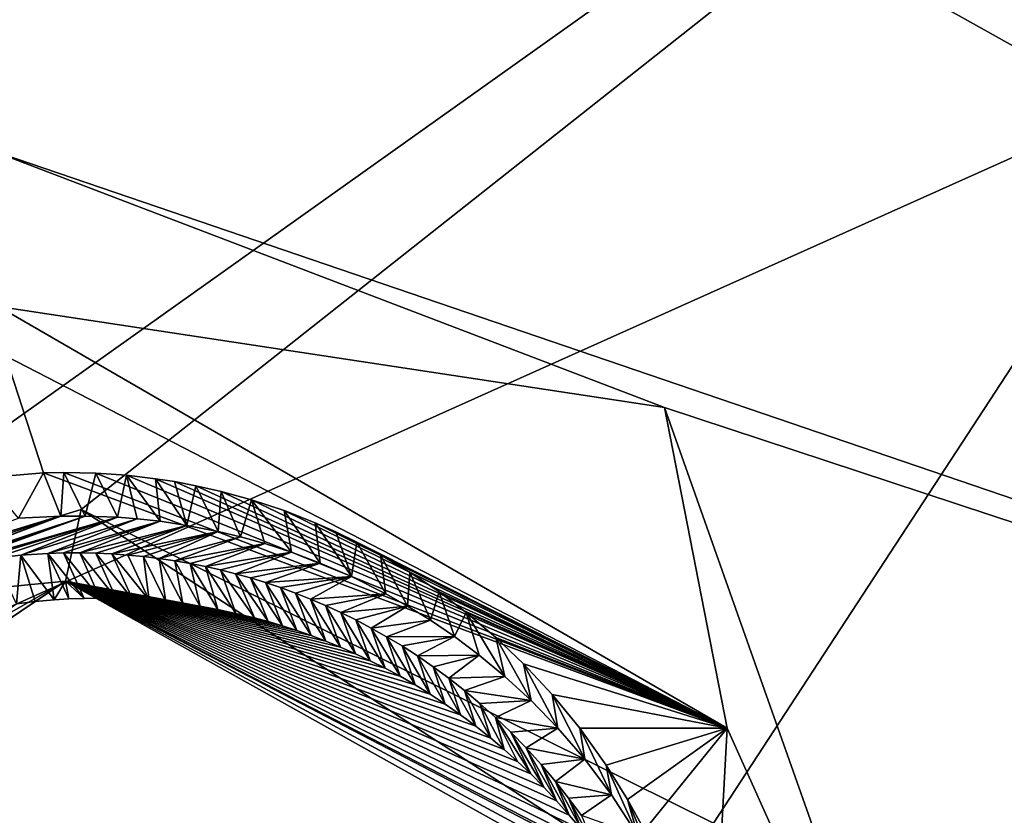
# Model space of a CAD drawing. Header units: millimetres. Extents: x -147 to 294, y -82 to 275.
# Tile 605 of 609: x 267.53 to 270.59, y 254.52 to 257. Entities that reach past the tile are written whole.
import ezdxf

# ---------------------------------------------------------------- set-up
doc = ezdxf.new("R2010")
doc.units = ezdxf.units.MM
doc.header["$LTSCALE"] = 67.506716
for name, color, linetype in [('1593', 7, 'CONTINUOUS'), ('1655', 7, 'CONTINUOUS'), ('1656', 7, 'CONTINUOUS'), ('1708', 7, 'CONTINUOUS'), ('1762', 7, 'CONTINUOUS'), ('2101', 7, 'CONTINUOUS'), ('2745', 7, 'CONTINUOUS'), ('2746', 7, 'CONTINUOUS'), ('2751', 7, 'CONTINUOUS'), ('2755', 7, 'CONTINUOUS'), ('3801', 7, 'CONTINUOUS'), ('3804', 7, 'CONTINUOUS'), ('3805', 7, 'CONTINUOUS'), ('3806', 7, 'CONTINUOUS'), ('3807', 7, 'CONTINUOUS'), ('3808', 7, 'CONTINUOUS'), ('3809', 7, 'CONTINUOUS'), ('466', 7, 'CONTINUOUS'), ('490', 7, 'CONTINUOUS'), ('492', 7, 'CONTINUOUS'), ('498', 7, 'CONTINUOUS'), ('522', 7, 'CONTINUOUS'), ('601', 7, 'CONTINUOUS'), ('683', 7, 'CONTINUOUS'), ('871', 7, 'CONTINUOUS')]:
    doc.layers.add(name, color=color, linetype=linetype)

msp = doc.modelspace()

# ---------------------------------------------------------------- linework, layer by layer
at = {"layer": '1593', "linetype": 'CONTINUOUS'}
for points in [[(263.5486, 260.8672, -11.0294), (277.1075, 253.2926, -14.3489), (267.431, 256.5946, -11.8905), (263.5486, 260.8672, -11.0294)], [(267.431, 256.5946, -11.8905), (277.1075, 253.2926, -14.3489), (269.5365, 255.7912, -12.3764), (267.431, 256.5946, -11.8905)], [(269.5365, 255.7912, -12.3764), (277.1075, 253.2926, -14.3489), (270.4747, 253.1378, -12.7378), (269.5365, 255.7912, -12.3764)]]:
    msp.add_3dface(points, dxfattribs=at)
at = {"layer": '1655', "linetype": 'CONTINUOUS'}
for points in [[(273.1076, 259.731, -10.6361), (265.0387, 263.1712, -8.9579), (260.1329, 255.6969, -8.175), (273.1076, 259.731, -10.6361)], [(266.6726, 255.1529, -9.4454), (273.1076, 259.731, -10.6361), (258.2101, 253.7952, -7.898), (266.6726, 255.1529, -9.4454)], [(258.2101, 253.7952, -7.898), (273.1076, 259.731, -10.6361), (259.4011, 254.3925, -8.0862), (258.2101, 253.7952, -7.898)], [(273.1076, 259.731, -10.6361), (260.1329, 255.6969, -8.175), (259.4011, 254.3925, -8.0862), (273.1076, 259.731, -10.6361)], [(267.7216, 255.474, -9.6483), (273.1076, 259.731, -10.6361), (266.6726, 255.1529, -9.4454), (267.7216, 255.474, -9.6483)], [(269.6886, 254.498, -10.1195), (273.1076, 259.731, -10.6361), (267.7216, 255.474, -9.6483), (269.6886, 254.498, -10.1195)], [(270.0909, 253.3083, -10.2774), (273.1076, 259.731, -10.6361), (269.6886, 254.498, -10.1195), (270.0909, 253.3083, -10.2774)], [(279.8818, 254.4516, -12.6054), (273.1076, 259.731, -10.6361), (269.8256, 252.0383, -10.2984), (279.8818, 254.4516, -12.6054)], [(269.8256, 252.0383, -10.2984), (273.1076, 259.731, -10.6361), (270.0909, 253.3083, -10.2774), (269.8256, 252.0383, -10.2984)]]:
    msp.add_3dface(points, dxfattribs=at)
at = {"layer": '1656', "linetype": 'CONTINUOUS'}
msp.add_3dface([(265.0761, 263.453, -9.195), (273.1076, 259.731, -10.6361), (279.9886, 254.7094, -12.8572), (265.0761, 263.453, -9.195)], dxfattribs=at)
at = {"layer": '1708', "linetype": 'CONTINUOUS'}
for points in [[(265.0761, 263.453, -9.195), (279.9886, 254.7094, -12.8572), (264.962, 263.7106, -10.2788), (265.0761, 263.453, -9.195)], [(264.962, 263.7106, -10.2788), (279.9886, 254.7094, -12.8572), (279.9129, 254.9259, -13.9412), (264.962, 263.7106, -10.2788)]]:
    msp.add_3dface(points, dxfattribs=at)
at = {"layer": '1762', "linetype": 'CONTINUOUS'}
for points in [[(264.0582, 262.4701, -10.4785), (264.962, 263.7106, -10.2788), (278.7523, 254.0848, -14.0189), (264.0582, 262.4701, -10.4785)], [(264.962, 263.7106, -10.2788), (279.9129, 254.9259, -13.9412), (278.7523, 254.0848, -14.0189), (264.962, 263.7106, -10.2788)]]:
    msp.add_3dface(points, dxfattribs=at)
at = {"layer": '2101', "linetype": 'CONTINUOUS'}
for points in [[(265.4689, 261.7267, -17.9327), (276.8057, 254.6063, -20.819), (265.9866, 260.916, -15.1304), (265.4689, 261.7267, -17.9327)], [(276.8057, 254.6063, -20.819), (266.5067, 260.1033, -12.3337), (265.9866, 260.916, -15.1304), (276.8057, 254.6063, -20.819)], [(277.1075, 253.2926, -14.3489), (263.5486, 260.8672, -11.0294), (266.5067, 260.1033, -12.3337), (277.1075, 253.2926, -14.3489)], [(277.1075, 253.2926, -14.3489), (266.5067, 260.1033, -12.3337), (276.8057, 254.6063, -20.819), (277.1075, 253.2926, -14.3489)]]:
    msp.add_3dface(points, dxfattribs=at)
at = {"layer": '2745', "linetype": 'CONTINUOUS'}
for points in [[(263.4436, 263.7769, -16.1899), (278.1151, 255.4049, -19.7248), (263.0652, 263.357, -17.7997), (263.4436, 263.7769, -16.1899)], [(263.0652, 263.357, -17.7997), (278.1151, 255.4049, -19.7248), (277.274, 255.2924, -21.2128), (263.0652, 263.357, -17.7997)]]:
    msp.add_3dface(points, dxfattribs=at)
at = {"layer": '2746', "linetype": 'CONTINUOUS'}
for points in [[(263.0652, 263.357, -17.7997), (277.274, 255.2924, -21.2128), (263.4509, 262.9738, -17.9314), (263.0652, 263.357, -17.7997)], [(263.4509, 262.9738, -17.9314), (277.274, 255.2924, -21.2128), (277.1147, 255.0643, -21.2503), (263.4509, 262.9738, -17.9314)]]:
    msp.add_3dface(points, dxfattribs=at)
at = {"layer": '2751', "linetype": 'CONTINUOUS'}
for points in [[(264.0582, 262.4701, -10.4785), (278.7523, 254.0848, -14.0189), (263.4436, 263.7769, -16.1899), (264.0582, 262.4701, -10.4785)], [(278.7523, 254.0848, -14.0189), (278.1151, 255.4049, -19.7248), (263.4436, 263.7769, -16.1899), (278.7523, 254.0848, -14.0189)]]:
    msp.add_3dface(points, dxfattribs=at)
at = {"layer": '2755', "linetype": 'CONTINUOUS'}
for points in [[(263.4509, 262.9738, -17.9314), (277.1147, 255.0643, -21.2503), (264.5945, 262.3114, -18.1098), (263.4509, 262.9738, -17.9314)], [(277.1147, 255.0643, -21.2503), (265.2058, 261.9227, -18.0909), (264.5945, 262.3114, -18.1098), (277.1147, 255.0643, -21.2503)], [(277.1147, 255.0643, -21.2503), (265.4689, 261.7267, -17.9327), (265.2058, 261.9227, -18.0909), (277.1147, 255.0643, -21.2503)], [(276.8057, 254.6063, -20.819), (265.4689, 261.7267, -17.9327), (277.1147, 255.0643, -21.2503), (276.8057, 254.6063, -20.819)]]:
    msp.add_3dface(points, dxfattribs=at)
at = {"layer": '3801', "linetype": 'CONTINUOUS'}
for points in [[(267.7216, 255.474, -9.6483), (266.6726, 255.1529, -9.4454), (267.6728, 255.2505, -9.7532), (267.7216, 255.474, -9.6483)], [(269.534, 254.293, -10.2038), (267.7216, 255.474, -9.6483), (267.6728, 255.2505, -9.7532), (269.534, 254.293, -10.2038)], [(269.6886, 254.498, -10.1195), (267.7216, 255.474, -9.6483), (269.534, 254.293, -10.2038), (269.6886, 254.498, -10.1195)], [(266.6726, 255.1529, -9.4454), (265.7349, 254.144, -9.3005), (267.6728, 255.2505, -9.7532), (266.6726, 255.1529, -9.4454)], [(267.6728, 255.2505, -9.7532), (265.7349, 254.144, -9.3005), (265.8991, 254.0544, -9.4235), (267.6728, 255.2505, -9.7532)], [(267.6728, 255.2505, -9.7532), (265.8991, 254.0544, -9.4235), (267.5782, 255.1872, -9.9873), (267.6728, 255.2505, -9.7532)], [(267.6377, 255.1925, -10.0005), (267.6728, 255.2505, -9.7532), (267.5782, 255.1872, -9.9873), (267.6377, 255.1925, -10.0005)], [(267.6836, 255.1953, -10.0107), (267.6728, 255.2505, -9.7532), (267.6377, 255.1925, -10.0005), (267.6836, 255.1953, -10.0107)], [(269.534, 254.293, -10.2038), (267.6728, 255.2505, -9.7532), (269.423, 254.2722, -10.4336), (269.534, 254.293, -10.2038)], [(269.423, 254.2722, -10.4336), (267.6728, 255.2505, -9.7532), (269.3884, 254.3264, -10.4238), (269.423, 254.2722, -10.4336)], [(269.3884, 254.3264, -10.4238), (267.6728, 255.2505, -9.7532), (269.3528, 254.3785, -10.414), (269.3884, 254.3264, -10.4238)], [(269.3528, 254.3785, -10.414), (267.6728, 255.2505, -9.7532), (269.3162, 254.4285, -10.4039), (269.3528, 254.3785, -10.414)], [(269.3162, 254.4285, -10.4039), (267.6728, 255.2505, -9.7532), (269.2787, 254.4765, -10.3938), (269.3162, 254.4285, -10.4039)], [(269.2787, 254.4765, -10.3938), (267.6728, 255.2505, -9.7532), (269.2402, 254.5228, -10.3835), (269.2787, 254.4765, -10.3938)], [(269.2402, 254.5228, -10.3835), (267.6728, 255.2505, -9.7532), (269.2008, 254.5674, -10.373), (269.2402, 254.5228, -10.3835)], [(269.2008, 254.5674, -10.373), (267.6728, 255.2505, -9.7532), (269.1607, 254.6101, -10.3625), (269.2008, 254.5674, -10.373)], [(269.1607, 254.6101, -10.3625), (267.6728, 255.2505, -9.7532), (269.12, 254.651, -10.3519), (269.1607, 254.6101, -10.3625)], [(269.12, 254.651, -10.3519), (267.6728, 255.2505, -9.7532), (269.0789, 254.6899, -10.3413), (269.12, 254.651, -10.3519)], [(269.0789, 254.6899, -10.3413), (267.6728, 255.2505, -9.7532), (269.0375, 254.7269, -10.3307), (269.0789, 254.6899, -10.3413)], [(269.0375, 254.7269, -10.3307), (267.6728, 255.2505, -9.7532), (268.9959, 254.7621, -10.3201), (269.0375, 254.7269, -10.3307)], [(268.9959, 254.7621, -10.3201), (267.6728, 255.2505, -9.7532), (268.9489, 254.7995, -10.3082), (268.9959, 254.7621, -10.3201)], [(268.9489, 254.7995, -10.3082), (267.6728, 255.2505, -9.7532), (268.9017, 254.8347, -10.2964), (268.9489, 254.7995, -10.3082)], [(268.9017, 254.8347, -10.2964), (267.6728, 255.2505, -9.7532), (268.8545, 254.8678, -10.2847), (268.9017, 254.8347, -10.2964)], [(268.8545, 254.8678, -10.2847), (267.6728, 255.2505, -9.7532), (268.8074, 254.8987, -10.273), (268.8545, 254.8678, -10.2847)], [(268.8074, 254.8987, -10.273), (267.6728, 255.2505, -9.7532), (268.7605, 254.9276, -10.2615), (268.8074, 254.8987, -10.273)], [(268.7605, 254.9276, -10.2615), (267.6728, 255.2505, -9.7532), (268.7137, 254.9546, -10.2501), (268.7605, 254.9276, -10.2615)], [(268.7137, 254.9546, -10.2501), (267.6728, 255.2505, -9.7532), (268.6672, 254.9797, -10.2388), (268.7137, 254.9546, -10.2501)], [(268.6672, 254.9797, -10.2388), (267.6728, 255.2505, -9.7532), (268.6208, 255.0032, -10.2275), (268.6672, 254.9797, -10.2388)], [(268.6208, 255.0032, -10.2275), (267.6728, 255.2505, -9.7532), (268.5746, 255.025, -10.2164), (268.6208, 255.0032, -10.2275)], [(268.5746, 255.025, -10.2164), (267.6728, 255.2505, -9.7532), (268.5286, 255.0453, -10.2054), (268.5746, 255.025, -10.2164)], [(268.5286, 255.0453, -10.2054), (267.6728, 255.2505, -9.7532), (268.4828, 255.0641, -10.1945), (268.5286, 255.0453, -10.2054)], [(268.4828, 255.0641, -10.1945), (267.6728, 255.2505, -9.7532), (268.4373, 255.0815, -10.1837), (268.4828, 255.0641, -10.1945)], [(268.4373, 255.0815, -10.1837), (267.6728, 255.2505, -9.7532), (268.3922, 255.0974, -10.1731), (268.4373, 255.0815, -10.1837)], [(268.3922, 255.0974, -10.1731), (267.6728, 255.2505, -9.7532), (268.3477, 255.1118, -10.1626), (268.3922, 255.0974, -10.1731)], [(268.3477, 255.1118, -10.1626), (267.6728, 255.2505, -9.7532), (268.3038, 255.1249, -10.1523), (268.3477, 255.1118, -10.1626)], [(268.3038, 255.1249, -10.1523), (267.6728, 255.2505, -9.7532), (268.2604, 255.1367, -10.1422), (268.3038, 255.1249, -10.1523)], [(268.2604, 255.1367, -10.1422), (267.6728, 255.2505, -9.7532), (268.2033, 255.1505, -10.1289), (268.2604, 255.1367, -10.1422)], [(268.2033, 255.1505, -10.1289), (267.6728, 255.2505, -9.7532), (268.1472, 255.1622, -10.1159), (268.2033, 255.1505, -10.1289)], [(268.1472, 255.1622, -10.1159), (267.6728, 255.2505, -9.7532), (268.0921, 255.1721, -10.1032), (268.1472, 255.1622, -10.1159)], [(268.0921, 255.1721, -10.1032), (267.6728, 255.2505, -9.7532), (268.0382, 255.1801, -10.0909), (268.0921, 255.1721, -10.1032)], [(268.0382, 255.1801, -10.0909), (267.6728, 255.2505, -9.7532), (267.9853, 255.1866, -10.0788), (268.0382, 255.1801, -10.0909)], [(267.9853, 255.1866, -10.0788), (267.6728, 255.2505, -9.7532), (267.9331, 255.1915, -10.0669), (267.9853, 255.1866, -10.0788)], [(267.9331, 255.1915, -10.0669), (267.6728, 255.2505, -9.7532), (267.8813, 255.1949, -10.0552), (267.9331, 255.1915, -10.0669)], [(267.8813, 255.1949, -10.0552), (267.6728, 255.2505, -9.7532), (267.8302, 255.197, -10.0436), (267.8813, 255.1949, -10.0552)], [(267.8302, 255.197, -10.0436), (267.6728, 255.2505, -9.7532), (267.78, 255.1977, -10.0323), (267.8302, 255.197, -10.0436)], [(267.78, 255.1977, -10.0323), (267.6728, 255.2505, -9.7532), (267.731, 255.1971, -10.0213), (267.78, 255.1977, -10.0323)], [(267.731, 255.1971, -10.0213), (267.6728, 255.2505, -9.7532), (267.6836, 255.1953, -10.0107), (267.731, 255.1971, -10.0213)], [(267.5782, 255.1872, -9.9873), (265.8991, 254.0544, -9.4235), (267.5202, 255.1803, -9.9744), (267.5782, 255.1872, -9.9873)]]:
    msp.add_3dface(points, dxfattribs=at)
at = {"layer": '3804', "linetype": 'CONTINUOUS'}
for points in [[(267.534, 255.3311, -10.6383), (267.5202, 255.1803, -9.9744), (267.452, 255.3221, -10.6216), (267.534, 255.3311, -10.6383)], [(267.5782, 255.1872, -9.9873), (267.5202, 255.1803, -9.9744), (267.534, 255.3311, -10.6383), (267.5782, 255.1872, -9.9873)], [(267.6181, 255.3367, -10.6557), (267.6377, 255.1925, -10.0005), (267.534, 255.3311, -10.6383), (267.6181, 255.3367, -10.6557)], [(267.6377, 255.1925, -10.0005), (267.5782, 255.1872, -9.9873), (267.534, 255.3311, -10.6383), (267.6377, 255.1925, -10.0005)], [(267.6672, 255.3383, -10.666), (267.731, 255.1971, -10.0213), (267.6181, 255.3367, -10.6557), (267.6672, 255.3383, -10.666)], [(267.731, 255.1971, -10.0213), (267.6836, 255.1953, -10.0107), (267.6181, 255.3367, -10.6557), (267.731, 255.1971, -10.0213)], [(267.6836, 255.1953, -10.0107), (267.6377, 255.1925, -10.0005), (267.6181, 255.3367, -10.6557), (267.6836, 255.1953, -10.0107)], [(267.7172, 255.3386, -10.6765), (267.78, 255.1977, -10.0323), (267.6672, 255.3383, -10.666), (267.7172, 255.3386, -10.6765)], [(267.78, 255.1977, -10.0323), (267.731, 255.1971, -10.0213), (267.6672, 255.3383, -10.666), (267.78, 255.1977, -10.0323)], [(267.8302, 255.197, -10.0436), (267.78, 255.1977, -10.0323), (267.7172, 255.3386, -10.6765), (267.8302, 255.197, -10.0436)], [(267.7675, 255.3377, -10.6871), (267.8302, 255.197, -10.0436), (267.7172, 255.3386, -10.6765), (267.7675, 255.3377, -10.6871)], [(267.8813, 255.1949, -10.0552), (267.8302, 255.197, -10.0436), (267.7675, 255.3377, -10.6871), (267.8813, 255.1949, -10.0552)], [(267.8176, 255.3354, -10.6978), (267.8813, 255.1949, -10.0552), (267.7675, 255.3377, -10.6871), (267.8176, 255.3354, -10.6978)], [(267.9331, 255.1915, -10.0669), (267.8813, 255.1949, -10.0552), (267.8176, 255.3354, -10.6978), (267.9331, 255.1915, -10.0669)], [(267.867, 255.3318, -10.7084), (267.9331, 255.1915, -10.0669), (267.8176, 255.3354, -10.6978), (267.867, 255.3318, -10.7084)], [(267.9159, 255.3271, -10.719), (267.9331, 255.1915, -10.0669), (267.867, 255.3318, -10.7084), (267.9159, 255.3271, -10.719)], [(267.9853, 255.1866, -10.0788), (267.9331, 255.1915, -10.0669), (267.9159, 255.3271, -10.719), (267.9853, 255.1866, -10.0788)], [(267.9645, 255.3212, -10.7295), (267.9853, 255.1866, -10.0788), (267.9159, 255.3271, -10.719), (267.9645, 255.3212, -10.7295)], [(268.0382, 255.1801, -10.0909), (267.9853, 255.1866, -10.0788), (267.9645, 255.3212, -10.7295), (268.0382, 255.1801, -10.0909)], [(268.0127, 255.3141, -10.7401), (268.0382, 255.1801, -10.0909), (267.9645, 255.3212, -10.7295), (268.0127, 255.3141, -10.7401)], [(268.0921, 255.1721, -10.1032), (268.0382, 255.1801, -10.0909), (268.0127, 255.3141, -10.7401), (268.0921, 255.1721, -10.1032)], [(268.0606, 255.3058, -10.7506), (268.0921, 255.1721, -10.1032), (268.0127, 255.3141, -10.7401), (268.0606, 255.3058, -10.7506)], [(268.1472, 255.1622, -10.1159), (268.0921, 255.1721, -10.1032), (268.0606, 255.3058, -10.7506), (268.1472, 255.1622, -10.1159)], [(268.1081, 255.2963, -10.7612), (268.1472, 255.1622, -10.1159), (268.0606, 255.3058, -10.7506), (268.1081, 255.2963, -10.7612)], [(268.2033, 255.1505, -10.1289), (268.1472, 255.1622, -10.1159), (268.1081, 255.2963, -10.7612), (268.2033, 255.1505, -10.1289)], [(268.155, 255.2857, -10.7717), (268.2033, 255.1505, -10.1289), (268.1081, 255.2963, -10.7612), (268.155, 255.2857, -10.7717)], [(268.2604, 255.1367, -10.1422), (268.2033, 255.1505, -10.1289), (268.155, 255.2857, -10.7717), (268.2604, 255.1367, -10.1422)], [(268.2017, 255.2739, -10.7821), (268.2604, 255.1367, -10.1422), (268.155, 255.2857, -10.7717), (268.2017, 255.2739, -10.7821)], [(268.3038, 255.1249, -10.1523), (268.2604, 255.1367, -10.1422), (268.2017, 255.2739, -10.7821), (268.3038, 255.1249, -10.1523)], [(268.2482, 255.2608, -10.7927), (268.3038, 255.1249, -10.1523), (268.2017, 255.2739, -10.7821), (268.2482, 255.2608, -10.7927)], [(268.3477, 255.1118, -10.1626), (268.3038, 255.1249, -10.1523), (268.2482, 255.2608, -10.7927), (268.3477, 255.1118, -10.1626)], [(268.2948, 255.2464, -10.8033), (268.3477, 255.1118, -10.1626), (268.2482, 255.2608, -10.7927), (268.2948, 255.2464, -10.8033)], [(268.3922, 255.0974, -10.1731), (268.3477, 255.1118, -10.1626), (268.2948, 255.2464, -10.8033), (268.3922, 255.0974, -10.1731)], [(268.3415, 255.2307, -10.8141), (268.3922, 255.0974, -10.1731), (268.2948, 255.2464, -10.8033), (268.3415, 255.2307, -10.8141)], [(268.4373, 255.0815, -10.1837), (268.3922, 255.0974, -10.1731), (268.3415, 255.2307, -10.8141), (268.4373, 255.0815, -10.1837)], [(268.3882, 255.2136, -10.8249), (268.4373, 255.0815, -10.1837), (268.3415, 255.2307, -10.8141), (268.3882, 255.2136, -10.8249)], [(268.4828, 255.0641, -10.1945), (268.4373, 255.0815, -10.1837), (268.3882, 255.2136, -10.8249), (268.4828, 255.0641, -10.1945)], [(268.4349, 255.195, -10.8358), (268.4828, 255.0641, -10.1945), (268.3882, 255.2136, -10.8249), (268.4349, 255.195, -10.8358)], [(268.5286, 255.0453, -10.2054), (268.4828, 255.0641, -10.1945), (268.4349, 255.195, -10.8358), (268.5286, 255.0453, -10.2054)], [(268.4818, 255.175, -10.8468), (268.5286, 255.0453, -10.2054), (268.4349, 255.195, -10.8358), (268.4818, 255.175, -10.8468)], [(268.5746, 255.025, -10.2164), (268.5286, 255.0453, -10.2054), (268.4818, 255.175, -10.8468), (268.5746, 255.025, -10.2164)], [(268.5291, 255.1533, -10.858), (268.5746, 255.025, -10.2164), (268.4818, 255.175, -10.8468), (268.5291, 255.1533, -10.858)], [(268.6208, 255.0032, -10.2275), (268.5746, 255.025, -10.2164), (268.5291, 255.1533, -10.858), (268.6208, 255.0032, -10.2275)], [(268.5766, 255.1299, -10.8694), (268.6208, 255.0032, -10.2275), (268.5291, 255.1533, -10.858), (268.5766, 255.1299, -10.8694)], [(268.6672, 254.9797, -10.2388), (268.6208, 255.0032, -10.2275), (268.5766, 255.1299, -10.8694), (268.6672, 254.9797, -10.2388)], [(268.6242, 255.1048, -10.8809), (268.6672, 254.9797, -10.2388), (268.5766, 255.1299, -10.8694), (268.6242, 255.1048, -10.8809)], [(268.7137, 254.9546, -10.2501), (268.6672, 254.9797, -10.2388), (268.6242, 255.1048, -10.8809), (268.7137, 254.9546, -10.2501)], [(268.672, 255.0779, -10.8925), (268.7137, 254.9546, -10.2501), (268.6242, 255.1048, -10.8809), (268.672, 255.0779, -10.8925)], [(268.7605, 254.9276, -10.2615), (268.7137, 254.9546, -10.2501), (268.672, 255.0779, -10.8925), (268.7605, 254.9276, -10.2615)], [(268.72, 255.0489, -10.9043), (268.7605, 254.9276, -10.2615), (268.672, 255.0779, -10.8925), (268.72, 255.0489, -10.9043)], [(268.8074, 254.8987, -10.273), (268.7605, 254.9276, -10.2615), (268.72, 255.0489, -10.9043), (268.8074, 254.8987, -10.273)], [(268.7683, 255.0178, -10.9163), (268.8074, 254.8987, -10.273), (268.72, 255.0489, -10.9043), (268.7683, 255.0178, -10.9163)], [(268.8545, 254.8678, -10.2847), (268.8074, 254.8987, -10.273), (268.7683, 255.0178, -10.9163), (268.8545, 254.8678, -10.2847)], [(268.8168, 254.9844, -10.9285), (268.8545, 254.8678, -10.2847), (268.7683, 255.0178, -10.9163), (268.8168, 254.9844, -10.9285)], [(268.9017, 254.8347, -10.2964), (268.8545, 254.8678, -10.2847), (268.8168, 254.9844, -10.9285), (268.9017, 254.8347, -10.2964)], [(268.8654, 254.9487, -10.9408), (268.9017, 254.8347, -10.2964), (268.8168, 254.9844, -10.9285), (268.8654, 254.9487, -10.9408)], [(268.9489, 254.7995, -10.3082), (268.9017, 254.8347, -10.2964), (268.8654, 254.9487, -10.9408), (268.9489, 254.7995, -10.3082)], [(268.9139, 254.9106, -10.9533), (268.9489, 254.7995, -10.3082), (268.8654, 254.9487, -10.9408), (268.9139, 254.9106, -10.9533)], [(268.9959, 254.7621, -10.3201), (268.9489, 254.7995, -10.3082), (268.9139, 254.9106, -10.9533), (268.9959, 254.7621, -10.3201)], [(268.9623, 254.87, -10.9659), (268.9959, 254.7621, -10.3201), (268.9139, 254.9106, -10.9533), (268.9623, 254.87, -10.9659)], [(269.0375, 254.7269, -10.3307), (268.9959, 254.7621, -10.3201), (268.9623, 254.87, -10.9659), (269.0375, 254.7269, -10.3307)], [(269.0105, 254.8267, -10.9786), (269.0375, 254.7269, -10.3307), (268.9623, 254.87, -10.9659), (269.0105, 254.8267, -10.9786)], [(269.12, 254.651, -10.3519), (269.0789, 254.6899, -10.3413), (269.0105, 254.8267, -10.9786), (269.12, 254.651, -10.3519)], [(269.0586, 254.7805, -10.9915), (269.12, 254.651, -10.3519), (269.0105, 254.8267, -10.9786), (269.0586, 254.7805, -10.9915)], [(269.0789, 254.6899, -10.3413), (269.0375, 254.7269, -10.3307), (269.0105, 254.8267, -10.9786), (269.0789, 254.6899, -10.3413)], [(269.1607, 254.6101, -10.3625), (269.12, 254.651, -10.3519), (269.0586, 254.7805, -10.9915), (269.1607, 254.6101, -10.3625)], [(269.1061, 254.7316, -11.0044), (269.1607, 254.6101, -10.3625), (269.0586, 254.7805, -10.9915), (269.1061, 254.7316, -11.0044)], [(269.2008, 254.5674, -10.373), (269.1607, 254.6101, -10.3625), (269.1061, 254.7316, -11.0044), (269.2008, 254.5674, -10.373)], [(269.1525, 254.6804, -11.0173), (269.2008, 254.5674, -10.373), (269.1061, 254.7316, -11.0044), (269.1525, 254.6804, -11.0173)], [(269.2402, 254.5228, -10.3835), (269.2008, 254.5674, -10.373), (269.1525, 254.6804, -11.0173), (269.2402, 254.5228, -10.3835)], [(269.1973, 254.6274, -11.0299), (269.2402, 254.5228, -10.3835), (269.1525, 254.6804, -11.0173), (269.1973, 254.6274, -11.0299)], [(269.2787, 254.4765, -10.3938), (269.2402, 254.5228, -10.3835), (269.1973, 254.6274, -11.0299), (269.2787, 254.4765, -10.3938)], [(269.2381, 254.5754, -11.0416), (269.2787, 254.4765, -10.3938), (269.1973, 254.6274, -11.0299), (269.2381, 254.5754, -11.0416)], [(269.3162, 254.4285, -10.4039), (269.2787, 254.4765, -10.3938), (269.2381, 254.5754, -11.0416), (269.3162, 254.4285, -10.4039)], [(269.2778, 254.5212, -11.0532), (269.3162, 254.4285, -10.4039), (269.2381, 254.5754, -11.0416), (269.2778, 254.5212, -11.0532)]]:
    msp.add_3dface(points, dxfattribs=at)
at = {"layer": '3805', "linetype": 'CONTINUOUS'}
for points in [[(267.527, 255.4462, -10.6315), (267.6583, 255.4527, -10.6588), (266.501, 255.0703, -10.4357), (267.527, 255.4462, -10.6315)], [(267.6583, 255.4527, -10.6588), (267.0441, 255.224, -10.541), (266.501, 255.0703, -10.4357), (267.6583, 255.4527, -10.6588)], [(267.1033, 255.244, -10.5524), (267.0441, 255.224, -10.541), (267.6583, 255.4527, -10.6588), (267.1033, 255.244, -10.5524)], [(267.1033, 255.244, -10.5524), (267.6583, 255.4527, -10.6588), (267.7343, 255.4531, -10.6747), (267.1033, 255.244, -10.5524)], [(267.1657, 255.2628, -10.5645), (267.1033, 255.244, -10.5524), (267.7343, 255.4531, -10.6747), (267.1657, 255.2628, -10.5645)], [(267.2318, 255.2804, -10.5775), (267.1657, 255.2628, -10.5645), (267.7343, 255.4531, -10.6747), (267.2318, 255.2804, -10.5775)], [(267.301, 255.2963, -10.5912), (267.2318, 255.2804, -10.5775), (267.7343, 255.4531, -10.6747), (267.301, 255.2963, -10.5912)], [(267.8345, 255.4494, -10.696), (267.301, 255.2963, -10.5912), (267.7343, 255.4531, -10.6747), (267.8345, 255.4494, -10.696)], [(267.3742, 255.3103, -10.6058), (267.301, 255.2963, -10.5912), (267.8345, 255.4494, -10.696), (267.3742, 255.3103, -10.6058)], [(267.452, 255.3221, -10.6216), (267.3742, 255.3103, -10.6058), (267.8345, 255.4494, -10.696), (267.452, 255.3221, -10.6216)], [(267.534, 255.3311, -10.6383), (267.452, 255.3221, -10.6216), (267.8345, 255.4494, -10.696), (267.534, 255.3311, -10.6383)], [(267.8959, 255.4447, -10.7092), (267.534, 255.3311, -10.6383), (267.8345, 255.4494, -10.696), (267.8959, 255.4447, -10.7092)], [(267.6181, 255.3367, -10.6557), (267.534, 255.3311, -10.6383), (267.8959, 255.4447, -10.7092), (267.6181, 255.3367, -10.6557)], [(267.9672, 255.4368, -10.7246), (267.6181, 255.3367, -10.6557), (267.8959, 255.4447, -10.7092), (267.9672, 255.4368, -10.7246)], [(267.6672, 255.3383, -10.666), (267.6181, 255.3367, -10.6557), (267.9672, 255.4368, -10.7246), (267.6672, 255.3383, -10.666)], [(267.7172, 255.3386, -10.6765), (267.6672, 255.3383, -10.666), (267.9672, 255.4368, -10.7246), (267.7172, 255.3386, -10.6765)], [(268.0509, 255.4243, -10.7429), (267.7172, 255.3386, -10.6765), (267.9672, 255.4368, -10.7246), (268.0509, 255.4243, -10.7429)], [(267.7675, 255.3377, -10.6871), (267.7172, 255.3386, -10.6765), (268.0509, 255.4243, -10.7429), (267.7675, 255.3377, -10.6871)], [(267.8176, 255.3354, -10.6978), (267.7675, 255.3377, -10.6871), (268.0509, 255.4243, -10.7429), (267.8176, 255.3354, -10.6978)], [(268.1474, 255.4054, -10.7643), (267.8176, 255.3354, -10.6978), (268.0509, 255.4243, -10.7429), (268.1474, 255.4054, -10.7643)], [(267.867, 255.3318, -10.7084), (267.8176, 255.3354, -10.6978), (268.1474, 255.4054, -10.7643), (267.867, 255.3318, -10.7084)], [(267.9159, 255.3271, -10.719), (267.867, 255.3318, -10.7084), (268.1474, 255.4054, -10.7643), (267.9159, 255.3271, -10.719)], [(267.9645, 255.3212, -10.7295), (267.9159, 255.3271, -10.719), (268.1474, 255.4054, -10.7643), (267.9645, 255.3212, -10.7295)], [(268.2176, 255.3886, -10.78), (267.9645, 255.3212, -10.7295), (268.1474, 255.4054, -10.7643), (268.2176, 255.3886, -10.78)], [(268.0127, 255.3141, -10.7401), (267.9645, 255.3212, -10.7295), (268.2176, 255.3886, -10.78), (268.0127, 255.3141, -10.7401)], [(268.2932, 255.3675, -10.7971), (268.0127, 255.3141, -10.7401), (268.2176, 255.3886, -10.78), (268.2932, 255.3675, -10.7971)], [(268.0606, 255.3058, -10.7506), (268.0127, 255.3141, -10.7401), (268.2932, 255.3675, -10.7971), (268.0606, 255.3058, -10.7506)], [(268.1081, 255.2963, -10.7612), (268.0606, 255.3058, -10.7506), (268.2932, 255.3675, -10.7971), (268.1081, 255.2963, -10.7612)], [(268.3755, 255.3408, -10.8159), (268.1081, 255.2963, -10.7612), (268.2932, 255.3675, -10.7971), (268.3755, 255.3408, -10.8159)], [(268.155, 255.2857, -10.7717), (268.1081, 255.2963, -10.7612), (268.3755, 255.3408, -10.8159), (268.155, 255.2857, -10.7717)], [(268.2017, 255.2739, -10.7821), (268.155, 255.2857, -10.7717), (268.3755, 255.3408, -10.8159), (268.2017, 255.2739, -10.7821)], [(268.4652, 255.3071, -10.8368), (268.2017, 255.2739, -10.7821), (268.3755, 255.3408, -10.8159), (268.4652, 255.3071, -10.8368)], [(268.2482, 255.2608, -10.7927), (268.2017, 255.2739, -10.7821), (268.4652, 255.3071, -10.8368), (268.2482, 255.2608, -10.7927)], [(268.2948, 255.2464, -10.8033), (268.2482, 255.2608, -10.7927), (268.4652, 255.3071, -10.8368), (268.2948, 255.2464, -10.8033)], [(268.563, 255.2647, -10.8598), (268.2948, 255.2464, -10.8033), (268.4652, 255.3071, -10.8368), (268.563, 255.2647, -10.8598)], [(268.3415, 255.2307, -10.8141), (268.2948, 255.2464, -10.8033), (268.563, 255.2647, -10.8598), (268.3415, 255.2307, -10.8141)], [(268.3882, 255.2136, -10.8249), (268.3415, 255.2307, -10.8141), (268.563, 255.2647, -10.8598), (268.3882, 255.2136, -10.8249)], [(268.4349, 255.195, -10.8358), (268.3882, 255.2136, -10.8249), (268.563, 255.2647, -10.8598), (268.4349, 255.195, -10.8358)], [(268.6692, 255.2114, -10.8852), (268.4349, 255.195, -10.8358), (268.563, 255.2647, -10.8598), (268.6692, 255.2114, -10.8852)], [(268.4818, 255.175, -10.8468), (268.4349, 255.195, -10.8358), (268.6692, 255.2114, -10.8852), (268.4818, 255.175, -10.8468)], [(268.5291, 255.1533, -10.858), (268.4818, 255.175, -10.8468), (268.6692, 255.2114, -10.8852), (268.5291, 255.1533, -10.858)], [(268.7371, 255.173, -10.9017), (268.5291, 255.1533, -10.858), (268.6692, 255.2114, -10.8852), (268.7371, 255.173, -10.9017)], [(268.5766, 255.1299, -10.8694), (268.5291, 255.1533, -10.858), (268.7371, 255.173, -10.9017), (268.5766, 255.1299, -10.8694)], [(268.6242, 255.1048, -10.8809), (268.5766, 255.1299, -10.8694), (268.7371, 255.173, -10.9017), (268.6242, 255.1048, -10.8809)], [(268.8083, 255.1291, -10.9193), (268.6242, 255.1048, -10.8809), (268.7371, 255.173, -10.9017), (268.8083, 255.1291, -10.9193)], [(268.672, 255.0779, -10.8925), (268.6242, 255.1048, -10.8809), (268.8083, 255.1291, -10.9193), (268.672, 255.0779, -10.8925)], [(268.8827, 255.0786, -10.9379), (268.672, 255.0779, -10.8925), (268.8083, 255.1291, -10.9193), (268.8827, 255.0786, -10.9379)], [(268.72, 255.0489, -10.9043), (268.672, 255.0779, -10.8925), (268.8827, 255.0786, -10.9379), (268.72, 255.0489, -10.9043)], [(268.7683, 255.0178, -10.9163), (268.72, 255.0489, -10.9043), (268.8827, 255.0786, -10.9379), (268.7683, 255.0178, -10.9163)], [(268.96, 255.0206, -10.9576), (268.7683, 255.0178, -10.9163), (268.8827, 255.0786, -10.9379), (268.96, 255.0206, -10.9576)], [(268.8168, 254.9844, -10.9285), (268.7683, 255.0178, -10.9163), (268.96, 255.0206, -10.9576), (268.8168, 254.9844, -10.9285)], [(268.8654, 254.9487, -10.9408), (268.8168, 254.9844, -10.9285), (268.96, 255.0206, -10.9576), (268.8654, 254.9487, -10.9408)], [(269.0399, 254.9544, -10.9784), (268.8654, 254.9487, -10.9408), (268.96, 255.0206, -10.9576), (269.0399, 254.9544, -10.9784)], [(268.9139, 254.9106, -10.9533), (268.8654, 254.9487, -10.9408), (269.0399, 254.9544, -10.9784), (268.9139, 254.9106, -10.9533)], [(269.1219, 254.879, -11.0001), (268.9139, 254.9106, -10.9533), (269.0399, 254.9544, -10.9784), (269.1219, 254.879, -11.0001)], [(268.9623, 254.87, -10.9659), (268.9139, 254.9106, -10.9533), (269.1219, 254.879, -11.0001), (268.9623, 254.87, -10.9659)], [(269.0105, 254.8267, -10.9786), (268.9623, 254.87, -10.9659), (269.1219, 254.879, -11.0001), (269.0105, 254.8267, -10.9786)], [(269.2049, 254.7934, -11.0227), (269.0105, 254.8267, -10.9786), (269.1219, 254.879, -11.0001), (269.2049, 254.7934, -11.0227)], [(269.0586, 254.7805, -10.9915), (269.0105, 254.8267, -10.9786), (269.2049, 254.7934, -11.0227), (269.0586, 254.7805, -10.9915)], [(269.1061, 254.7316, -11.0044), (269.0586, 254.7805, -10.9915), (269.2049, 254.7934, -11.0227), (269.1061, 254.7316, -11.0044)], [(269.2883, 254.6963, -11.0461), (269.1061, 254.7316, -11.0044), (269.2049, 254.7934, -11.0227), (269.2883, 254.6963, -11.0461)], [(269.1525, 254.6804, -11.0173), (269.1061, 254.7316, -11.0044), (269.2883, 254.6963, -11.0461), (269.1525, 254.6804, -11.0173)], [(269.1973, 254.6274, -11.0299), (269.1525, 254.6804, -11.0173), (269.2883, 254.6963, -11.0461), (269.1973, 254.6274, -11.0299)], [(269.3715, 254.5859, -11.0703), (269.1973, 254.6274, -11.0299), (269.2883, 254.6963, -11.0461), (269.3715, 254.5859, -11.0703)], [(269.2381, 254.5754, -11.0416), (269.1973, 254.6274, -11.0299), (269.3715, 254.5859, -11.0703), (269.2381, 254.5754, -11.0416)], [(269.2778, 254.5212, -11.0532), (269.2381, 254.5754, -11.0416), (269.3715, 254.5859, -11.0703), (269.2778, 254.5212, -11.0532)], [(269.4536, 254.4595, -11.0952), (269.2778, 254.5212, -11.0532), (269.3715, 254.5859, -11.0703), (269.4536, 254.4595, -11.0952)]]:
    msp.add_3dface(points, dxfattribs=at)
at = {"layer": '3806', "linetype": 'CONTINUOUS'}
for points in [[(267.6049, 255.5875, -11.166), (267.527, 255.4462, -10.6315), (267.4213, 255.5722, -11.1183), (267.6049, 255.5875, -11.166)], [(267.6583, 255.4527, -10.6588), (267.527, 255.4462, -10.6315), (267.6049, 255.5875, -11.166), (267.6583, 255.4527, -10.6588)]]:
    msp.add_3dface(points, dxfattribs=at)
at = {"layer": '3807', "linetype": 'CONTINUOUS'}
msp.add_3dface([(267.6049, 255.5875, -11.166), (267.4213, 255.5722, -11.1183), (267.4864, 255.9521, -11.6968), (267.6049, 255.5875, -11.166)], dxfattribs=at)
at = {"layer": '3808', "linetype": 'CONTINUOUS'}
for points in [[(267.431, 256.5946, -11.8905), (269.5365, 255.7912, -12.3764), (267.4636, 256.1051, -11.7893), (267.431, 256.5946, -11.8905)], [(267.4636, 256.1051, -11.7893), (269.5365, 255.7912, -12.3764), (269.7313, 254.7929, -12.3435), (267.4636, 256.1051, -11.7893)], [(267.4864, 255.9521, -11.6968), (267.4636, 256.1051, -11.7893), (269.7313, 254.7929, -12.3435), (267.4864, 255.9521, -11.6968)], [(267.6049, 255.5875, -11.166), (267.4864, 255.9521, -11.6968), (269.7313, 254.7929, -12.3435), (267.6049, 255.5875, -11.166)], [(269.5365, 255.7912, -12.3764), (270.4747, 253.1378, -12.7378), (269.7313, 254.7929, -12.3435), (269.5365, 255.7912, -12.3764)], [(267.6049, 255.5875, -11.166), (269.7313, 254.7929, -12.3435), (267.6676, 255.5887, -11.1818), (267.6049, 255.5875, -11.166)], [(267.6676, 255.5887, -11.1818), (269.7313, 254.7929, -12.3435), (267.7674, 255.5867, -11.2068), (267.6676, 255.5887, -11.1818)], [(267.7674, 255.5867, -11.2068), (269.7313, 254.7929, -12.3435), (267.8632, 255.58, -11.2308), (267.7674, 255.5867, -11.2068)], [(267.8632, 255.58, -11.2308), (269.7313, 254.7929, -12.3435), (267.9527, 255.5695, -11.2531), (267.8632, 255.58, -11.2308)], [(267.9527, 255.5695, -11.2531), (269.7313, 254.7929, -12.3435), (268.0122, 255.5603, -11.2678), (267.9527, 255.5695, -11.2531)], [(268.0122, 255.5603, -11.2678), (269.7313, 254.7929, -12.3435), (268.0789, 255.5477, -11.2844), (268.0122, 255.5603, -11.2678)], [(268.0789, 255.5477, -11.2844), (269.7313, 254.7929, -12.3435), (268.1573, 255.5299, -11.3038), (268.0789, 255.5477, -11.2844)], [(268.1573, 255.5299, -11.3038), (269.7313, 254.7929, -12.3435), (268.2518, 255.5039, -11.327), (268.1573, 255.5299, -11.3038)], [(268.2518, 255.5039, -11.327), (269.7313, 254.7929, -12.3435), (268.353, 255.4703, -11.3519), (268.2518, 255.5039, -11.327)], [(268.353, 255.4703, -11.3519), (269.7313, 254.7929, -12.3435), (268.4492, 255.4326, -11.3755), (268.353, 255.4703, -11.3519)], [(268.4492, 255.4326, -11.3755), (269.7313, 254.7929, -12.3435), (268.5135, 255.4042, -11.3913), (268.4492, 255.4326, -11.3755)], [(268.5135, 255.4042, -11.3913), (269.7313, 254.7929, -12.3435), (268.5794, 255.3721, -11.4074), (268.5135, 255.4042, -11.3913)], [(268.5794, 255.3721, -11.4074), (269.7313, 254.7929, -12.3435), (268.6531, 255.3326, -11.4254), (268.5794, 255.3721, -11.4074)], [(268.6531, 255.3326, -11.4254), (269.7313, 254.7929, -12.3435), (268.7436, 255.2784, -11.4473), (268.6531, 255.3326, -11.4254)], [(268.7436, 255.2784, -11.4473), (269.7313, 254.7929, -12.3435), (268.8349, 255.2169, -11.4694), (268.7436, 255.2784, -11.4473)], [(268.8349, 255.2169, -11.4694), (269.7313, 254.7929, -12.3435), (268.9192, 255.1534, -11.49), (268.8349, 255.2169, -11.4694)], [(268.9192, 255.1534, -11.49), (269.7313, 254.7929, -12.3435), (269.0121, 255.0748, -11.5122), (268.9192, 255.1534, -11.49)], [(269.0121, 255.0748, -11.5122), (269.7313, 254.7929, -12.3435), (269.0978, 254.9934, -11.5326), (269.0121, 255.0748, -11.5122)], [(269.0978, 254.9934, -11.5326), (269.7313, 254.7929, -12.3435), (269.1864, 254.8983, -11.5537), (269.0978, 254.9934, -11.5326)], [(269.1864, 254.8983, -11.5537), (269.7313, 254.7929, -12.3435), (269.2727, 254.7931, -11.5739), (269.1864, 254.8983, -11.5537)], [(269.2727, 254.7931, -11.5739), (269.7313, 254.7929, -12.3435), (269.355, 254.6778, -11.593), (269.2727, 254.7931, -11.5739)], [(269.355, 254.6778, -11.593), (269.7313, 254.7929, -12.3435), (269.4213, 254.5715, -11.6082), (269.355, 254.6778, -11.593)], [(269.4213, 254.5715, -11.6082), (269.7313, 254.7929, -12.3435), (269.4742, 254.4754, -11.6201), (269.4213, 254.5715, -11.6082)], [(269.7313, 254.7929, -12.3435), (269.5876, 252.1555, -12.3769), (269.4742, 254.4754, -11.6201), (269.7313, 254.7929, -12.3435)], [(269.7313, 254.7929, -12.3435), (270.4747, 253.1378, -12.7378), (269.5876, 252.1555, -12.3769), (269.7313, 254.7929, -12.3435)]]:
    msp.add_3dface(points, dxfattribs=at)
at = {"layer": '3809', "linetype": 'CONTINUOUS'}
for points in [[(267.6583, 255.4527, -10.6588), (267.6049, 255.5875, -11.166), (267.6676, 255.5887, -11.1818), (267.6583, 255.4527, -10.6588)], [(267.7343, 255.4531, -10.6747), (267.6583, 255.4527, -10.6588), (267.6676, 255.5887, -11.1818), (267.7343, 255.4531, -10.6747)], [(267.7343, 255.4531, -10.6747), (267.6676, 255.5887, -11.1818), (267.7674, 255.5867, -11.2068), (267.7343, 255.4531, -10.6747)], [(267.8345, 255.4494, -10.696), (267.7343, 255.4531, -10.6747), (267.7674, 255.5867, -11.2068), (267.8345, 255.4494, -10.696)], [(267.8345, 255.4494, -10.696), (267.7674, 255.5867, -11.2068), (267.8632, 255.58, -11.2308), (267.8345, 255.4494, -10.696)], [(267.8959, 255.4447, -10.7092), (267.8345, 255.4494, -10.696), (267.8632, 255.58, -11.2308), (267.8959, 255.4447, -10.7092)], [(267.9672, 255.4368, -10.7246), (267.8632, 255.58, -11.2308), (267.9527, 255.5695, -11.2531), (267.9672, 255.4368, -10.7246)], [(267.9672, 255.4368, -10.7246), (267.8959, 255.4447, -10.7092), (267.8632, 255.58, -11.2308), (267.9672, 255.4368, -10.7246)], [(268.0509, 255.4243, -10.7429), (267.9672, 255.4368, -10.7246), (267.9527, 255.5695, -11.2531), (268.0509, 255.4243, -10.7429)], [(268.0509, 255.4243, -10.7429), (267.9527, 255.5695, -11.2531), (268.0122, 255.5603, -11.2678), (268.0509, 255.4243, -10.7429)], [(268.0509, 255.4243, -10.7429), (268.0122, 255.5603, -11.2678), (268.0789, 255.5477, -11.2844), (268.0509, 255.4243, -10.7429)], [(268.1474, 255.4054, -10.7643), (268.0509, 255.4243, -10.7429), (268.0789, 255.5477, -11.2844), (268.1474, 255.4054, -10.7643)], [(268.1474, 255.4054, -10.7643), (268.0789, 255.5477, -11.2844), (268.1573, 255.5299, -11.3038), (268.1474, 255.4054, -10.7643)], [(268.2176, 255.3886, -10.78), (268.1474, 255.4054, -10.7643), (268.1573, 255.5299, -11.3038), (268.2176, 255.3886, -10.78)], [(268.2176, 255.3886, -10.78), (268.1573, 255.5299, -11.3038), (268.2518, 255.5039, -11.327), (268.2176, 255.3886, -10.78)], [(268.2932, 255.3675, -10.7971), (268.2176, 255.3886, -10.78), (268.2518, 255.5039, -11.327), (268.2932, 255.3675, -10.7971)], [(268.3755, 255.3408, -10.8159), (268.2932, 255.3675, -10.7971), (268.2518, 255.5039, -11.327), (268.3755, 255.3408, -10.8159)], [(268.3755, 255.3408, -10.8159), (268.2518, 255.5039, -11.327), (268.353, 255.4703, -11.3519), (268.3755, 255.3408, -10.8159)], [(268.4652, 255.3071, -10.8368), (268.353, 255.4703, -11.3519), (268.4492, 255.4326, -11.3755), (268.4652, 255.3071, -10.8368)], [(268.4652, 255.3071, -10.8368), (268.3755, 255.3408, -10.8159), (268.353, 255.4703, -11.3519), (268.4652, 255.3071, -10.8368)], [(268.563, 255.2647, -10.8598), (268.4652, 255.3071, -10.8368), (268.4492, 255.4326, -11.3755), (268.563, 255.2647, -10.8598)], [(268.563, 255.2647, -10.8598), (268.4492, 255.4326, -11.3755), (268.5135, 255.4042, -11.3913), (268.563, 255.2647, -10.8598)], [(268.563, 255.2647, -10.8598), (268.5135, 255.4042, -11.3913), (268.5794, 255.3721, -11.4074), (268.563, 255.2647, -10.8598)], [(268.6692, 255.2114, -10.8852), (268.563, 255.2647, -10.8598), (268.5794, 255.3721, -11.4074), (268.6692, 255.2114, -10.8852)], [(268.6692, 255.2114, -10.8852), (268.5794, 255.3721, -11.4074), (268.6531, 255.3326, -11.4254), (268.6692, 255.2114, -10.8852)], [(268.7371, 255.173, -10.9017), (268.6531, 255.3326, -11.4254), (268.7436, 255.2784, -11.4473), (268.7371, 255.173, -10.9017)], [(268.7371, 255.173, -10.9017), (268.6692, 255.2114, -10.8852), (268.6531, 255.3326, -11.4254), (268.7371, 255.173, -10.9017)], [(268.8083, 255.1291, -10.9193), (268.7371, 255.173, -10.9017), (268.7436, 255.2784, -11.4473), (268.8083, 255.1291, -10.9193)], [(268.8083, 255.1291, -10.9193), (268.7436, 255.2784, -11.4473), (268.8349, 255.2169, -11.4694), (268.8083, 255.1291, -10.9193)], [(268.8827, 255.0786, -10.9379), (268.8083, 255.1291, -10.9193), (268.8349, 255.2169, -11.4694), (268.8827, 255.0786, -10.9379)], [(268.8827, 255.0786, -10.9379), (268.8349, 255.2169, -11.4694), (268.9192, 255.1534, -11.49), (268.8827, 255.0786, -10.9379)], [(268.96, 255.0206, -10.9576), (268.8827, 255.0786, -10.9379), (268.9192, 255.1534, -11.49), (268.96, 255.0206, -10.9576)], [(269.0399, 254.9544, -10.9784), (268.9192, 255.1534, -11.49), (269.0121, 255.0748, -11.5122), (269.0399, 254.9544, -10.9784)], [(269.0399, 254.9544, -10.9784), (268.96, 255.0206, -10.9576), (268.9192, 255.1534, -11.49), (269.0399, 254.9544, -10.9784)], [(269.1219, 254.879, -11.0001), (269.0121, 255.0748, -11.5122), (269.0978, 254.9934, -11.5326), (269.1219, 254.879, -11.0001)], [(269.1219, 254.879, -11.0001), (269.0399, 254.9544, -10.9784), (269.0121, 255.0748, -11.5122), (269.1219, 254.879, -11.0001)], [(269.2049, 254.7934, -11.0227), (269.0978, 254.9934, -11.5326), (269.1864, 254.8983, -11.5537), (269.2049, 254.7934, -11.0227)], [(269.2049, 254.7934, -11.0227), (269.1219, 254.879, -11.0001), (269.0978, 254.9934, -11.5326), (269.2049, 254.7934, -11.0227)], [(269.2883, 254.6963, -11.0461), (269.1864, 254.8983, -11.5537), (269.2727, 254.7931, -11.5739), (269.2883, 254.6963, -11.0461)], [(269.2883, 254.6963, -11.0461), (269.2049, 254.7934, -11.0227), (269.1864, 254.8983, -11.5537), (269.2883, 254.6963, -11.0461)], [(269.3715, 254.5859, -11.0703), (269.2727, 254.7931, -11.5739), (269.355, 254.6778, -11.593), (269.3715, 254.5859, -11.0703)], [(269.3715, 254.5859, -11.0703), (269.2883, 254.6963, -11.0461), (269.2727, 254.7931, -11.5739), (269.3715, 254.5859, -11.0703)], [(269.4536, 254.4595, -11.0952), (269.355, 254.6778, -11.593), (269.4213, 254.5715, -11.6082), (269.4536, 254.4595, -11.0952)], [(269.4536, 254.4595, -11.0952), (269.3715, 254.5859, -11.0703), (269.355, 254.6778, -11.593), (269.4536, 254.4595, -11.0952)], [(269.5032, 254.3716, -11.111), (269.4213, 254.5715, -11.6082), (269.4742, 254.4754, -11.6201), (269.5032, 254.3716, -11.111)], [(269.5032, 254.3716, -11.111), (269.4536, 254.4595, -11.0952), (269.4213, 254.5715, -11.6082), (269.5032, 254.3716, -11.111)]]:
    msp.add_3dface(points, dxfattribs=at)
at = {"layer": '466', "linetype": 'CONTINUOUS'}
for points in [[(266.3334, 267.4651, -13.3654), (266.0774, 266.0144, -10.8475), (280.3401, 254.9336, -12.7913), (266.3334, 267.4651, -13.3654)], [(282.1332, 257.9284, -17.295), (266.3334, 267.4651, -13.3654), (280.3401, 254.9336, -12.7913), (282.1332, 257.9284, -17.295)], [(266.0774, 266.0144, -10.8475), (265.2514, 263.8233, -9.0947), (280.3401, 254.9336, -12.7913), (266.0774, 266.0144, -10.8475)]]:
    msp.add_3dface(points, dxfattribs=at)
at = {"layer": '490', "linetype": 'CONTINUOUS'}
for points in [[(265.1214, 263.6513, -9.2381), (264.9873, 263.9381, -10.434), (280.0264, 255.1, -14.1184), (265.1214, 263.6513, -9.2381)], [(265.1825, 263.6333, -9.2462), (265.1214, 263.6513, -9.2381), (280.0264, 255.1, -14.1184), (265.1825, 263.6333, -9.2462)], [(280.1728, 254.7945, -12.9256), (265.1825, 263.6333, -9.2462), (280.0264, 255.1, -14.1184), (280.1728, 254.7945, -12.9256)]]:
    msp.add_3dface(points, dxfattribs=at)
at = {"layer": '492', "linetype": 'CONTINUOUS'}
for points in [[(280.3401, 254.9336, -12.7913), (265.2514, 263.8233, -9.0947), (265.2097, 263.6856, -9.1115), (280.3401, 254.9336, -12.7913)], [(265.2097, 263.6856, -9.1115), (265.1825, 263.6333, -9.2462), (280.2399, 254.83, -12.7981), (265.2097, 263.6856, -9.1115)], [(280.3401, 254.9336, -12.7913), (265.2097, 263.6856, -9.1115), (280.2399, 254.83, -12.7981), (280.3401, 254.9336, -12.7913)], [(265.1825, 263.6333, -9.2462), (280.1728, 254.7945, -12.9256), (280.2399, 254.83, -12.7981), (265.1825, 263.6333, -9.2462)]]:
    msp.add_3dface(points, dxfattribs=at)
at = {"layer": '498', "linetype": 'CONTINUOUS'}
for points in [[(263.7521, 270.2145, -25.0485), (272.7915, 266.4599, -26.8751), (257.1154, 250.5133, -32.7984), (263.7521, 270.2145, -25.0485)], [(272.7915, 266.4599, -26.8751), (280.1442, 260.8419, -28.9819), (257.1154, 250.5133, -32.7984), (272.7915, 266.4599, -26.8751)], [(257.1154, 250.5133, -32.7984), (280.1442, 260.8419, -28.9819), (275.5593, 240.2651, -36.1212), (257.1154, 250.5133, -32.7984)]]:
    msp.add_3dface(points, dxfattribs=at)
at = {"layer": '522', "linetype": 'CONTINUOUS'}
for points in [[(279.5636, 254.6931, -14.1664), (264.9873, 263.9381, -10.434), (264.812, 263.3533, -10.5546), (279.5636, 254.6931, -14.1664)], [(280.0264, 255.1, -14.1184), (264.9873, 263.9381, -10.434), (279.5636, 254.6931, -14.1664), (280.0264, 255.1, -14.1184)]]:
    msp.add_3dface(points, dxfattribs=at)
at = {"layer": '601', "linetype": 'CONTINUOUS'}
msp.add_3dface([(277.3847, 252.8882, -29.0322), (272.8518, 257.4346, -27.4272), (258.8022, 266.5478, -23.8286), (277.3847, 252.8882, -29.0322)], dxfattribs=at)
at = {"layer": '683', "linetype": 'CONTINUOUS'}
for points in [[(279.5636, 254.6931, -14.1664), (264.812, 263.3533, -10.5546), (278.8769, 255.9267, -18.6685), (279.5636, 254.6931, -14.1664)], [(278.8769, 255.9267, -18.6685), (264.812, 263.3533, -10.5546), (278.4414, 256.3529, -18.5213), (278.8769, 255.9267, -18.6685)], [(278.4414, 256.3529, -18.5213), (264.812, 263.3533, -10.5546), (277.8913, 257.4819, -23.3611), (278.4414, 256.3529, -18.5213)]]:
    msp.add_3dface(points, dxfattribs=at)
at = {"layer": '871', "linetype": 'CONTINUOUS'}
msp.add_3dface([(277.3847, 252.8882, -29.0322), (258.8022, 266.5478, -23.8286), (248.3345, 241.4576, -34.1554), (277.3847, 252.8882, -29.0322)], dxfattribs=at)

doc.saveas('drawing.dxf')
